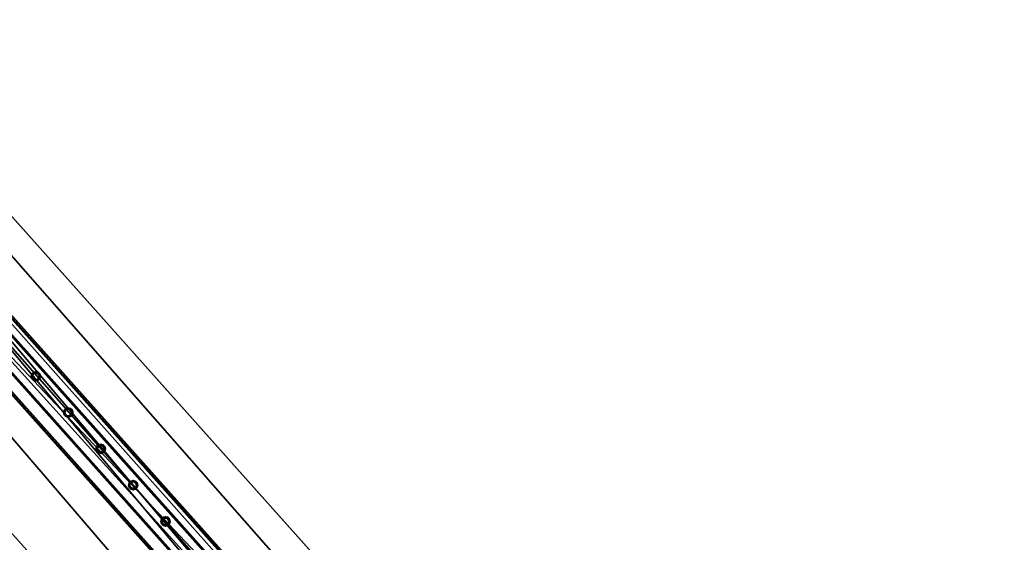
# Model space of a CAD drawing. Header units: millimetres. Extents: x 93711086 to 93775423, y 1247239064 to 1247319365.
# Tile 446 of 656: x 93725181 to 93727421, y 1247299151 to 1247300339. Entities that reach past the tile are written whole.
import ezdxf

# ---------------------------------------------------------------- set-up
doc = ezdxf.new("R2010")
doc.units = ezdxf.units.MM
doc.layers.add('BEAM', color=7, linetype='Continuous')
doc.layers.add('CONCRETE_ITEM', color=7, linetype='Continuous')

# ---------------------------------------------------------------- blocks, each defined once
blk = doc.blocks.new('15e559d2-59c4-40a1-8e6d-a9da91616b05')
at = {"color": 0, "transparency": 16777216}
mesh = blk.add_polyface(dxfattribs=at)
corners = [(93732402.8, 1247290959.4, 3988.8), (93732402.8, 1247290959.4, 4305.5), (93730959.6, 1247289572.9, 3633.7), (93730959.6, 1247289572.9, 3317), (93720519.9, 1247305091.1, 5616.6), (93732598.2, 1247291566.3, 4023.2), (93720299, 1247305338.5, 5063.5), (93732619.6, 1247291542.4, 4593.2), (93720317.4, 1247305317.9, 5553.6), (93732199.2, 1247291187.4, 4322.7), (93720106.2, 1247304728.6, 5525.8), (93719900, 1247304959.5, 5363), (93732205.9, 1247291179.8, 4502.5), (93719903.7, 1247304955.3, 5462.8), (93720167.2, 1247305212.8, 5169.7), (93732187.3, 1247291200.6, 4007), (93718371.4, 1247303668.6, 4381.7), (93732466.4, 1247291440.6, 4129.5), (93732486.7, 1247291466, 4033.2), (93720187.5, 1247305238.1, 5073.5), (93732260.8, 1247291223.5, 4572.4), (93720161.1, 1247304772.3, 5595.7), (93719958.6, 1247304999, 5532.7), (93718383.3, 1247303655.3, 4697.4)]
mesh.append_faces([[corners[k] for k in face] for face in [(0, 1, 2, 0), (2, 3, 0, 2), (4, 5, 6, 4), (4, 7, 5, 4), (6, 8, 4, 6), (9, 10, 11, 9), (10, 9, 12, 10), (13, 11, 10, 13), (3, 14, 15, 3), (3, 16, 14, 3), (17, 15, 14, 17), (15, 0, 3, 15), (18, 17, 19, 18), (14, 19, 17, 14), (5, 18, 6, 5), (19, 6, 18, 19), (20, 7, 4, 20), (4, 21, 20, 4), (12, 20, 21, 12), (21, 10, 12, 21), (22, 21, 4, 22), (4, 8, 22, 4), (10, 21, 13, 10), (22, 13, 21, 22), (2, 9, 23, 2), (9, 2, 1, 9), (11, 23, 9, 11), (23, 14, 16, 23), (13, 8, 11, 13), (8, 13, 22, 8), (23, 11, 14, 23), (14, 8, 6, 14), (8, 14, 11, 8), (6, 19, 14, 6), (20, 12, 9, 20), (20, 17, 7, 20), (17, 20, 9, 17), (5, 7, 17, 5), (15, 17, 9, 15), (18, 5, 17, 18), (3, 2, 16, 3), (23, 16, 2, 23), (0, 15, 1, 0), (9, 1, 15, 9)]], dxfattribs={"color": 0})
blk = doc.blocks.new('5bbbe152-908d-476c-86af-f8c3bda7d93c')
at = {"color": 0, "transparency": 16777216}
mesh = blk.add_polyface(dxfattribs=at)
corners = [(93732552.2, 1247291230.4, 5643.1), (93732470.4, 1247291493.6, 5652.9), (93732382.5, 1247291412, 5654.1), (93732639.5, 1247291312.7, 5641.9), (93732637.3, 1247291314.2, 5582), (93732468, 1247291495.2, 5592.9), (93732633.7, 1247291310.7, 5582), (93732464.4, 1247291491.8, 5593), (93732635.6, 1247291309.4, 5637), (93732466.5, 1247291490.3, 5647.9), (93732385.9, 1247291415.5, 5649), (93732553.6, 1247291235.3, 5583.1), (93732380.1, 1247291413.6, 5594.1), (93732383.8, 1247291417, 5594.1), (93732302.7, 1247291675.7, 5664.8), (93732214.1, 1247291594.7, 5666.1), (93732300.1, 1247291677.5, 5604.9), (93732296.5, 1247291674.1, 5604.9), (93732298.8, 1247291672.5, 5659.9), (93732217.6, 1247291598.3, 5661), (93732215.3, 1247291599.9, 5606.1), (93732211.6, 1247291596.5, 5606.2), (93731970.1, 1247292043.1, 5691.1), (93731880.9, 1247291962.8, 5692.4), (93731967.4, 1247292045.1, 5631.2), (93731963.7, 1247292041.7, 5631.2), (93731966.1, 1247292039.9, 5686.1), (93731884.4, 1247291966.3, 5687.4), (93731881.9, 1247291968.1, 5632.4), (93731878.2, 1247291964.8, 5632.5), (93720601.8, 1247304775.6, 6654), (93720512.4, 1247304695.7, 6655.4), (93720599.1, 1247304777.7, 6594.1), (93720595.3, 1247304774.4, 6594.2), (93720597.9, 1247304772.5, 6649.1), (93720515.9, 1247304699.2, 6650.3), (93720513.3, 1247304701.1, 6595.4), (93720509.6, 1247304697.7, 6595.5)]
mesh.append_faces([[corners[k] for k in face] for face in [(0, 1, 2, 0), (3, 5, 1, 3), (4, 7, 5, 4), (6, 9, 7, 6), (8, 10, 9, 8), (11, 12, 13, 11), (2, 14, 15, 2), (1, 16, 14, 1), (5, 17, 16, 5), (7, 18, 17, 7), (9, 19, 18, 9), (10, 20, 19, 10), (13, 21, 20, 13), (12, 15, 21, 12), (15, 22, 23, 15), (14, 24, 22, 14), (16, 25, 24, 16), (17, 26, 25, 17), (18, 27, 26, 18), (19, 28, 27, 19), (20, 29, 28, 20), (21, 23, 29, 21), (23, 30, 31, 23), (22, 32, 30, 22), (24, 33, 32, 24), (25, 34, 33, 25), (26, 35, 34, 26), (27, 36, 35, 27), (28, 37, 36, 28), (29, 31, 37, 29)]], dxfattribs={"vtx0": -1, "color": 0})
mesh.append_faces([[corners[k] for k in face] for face in [(30, 33, 34, 30), (35, 37, 31, 35)]], dxfattribs={"vtx0": -1, "vtx2": -1, "vtx3": -1, "color": 0})
mesh.append_faces([[corners[k] for k in face] for face in [(31, 30, 34, 31), (34, 35, 31, 34)]], dxfattribs={"vtx1": -1, "vtx2": -1, "vtx3": -1, "color": 0})
mesh.append_faces([[corners[k] for k in face] for face in [(3, 4, 5, 3), (4, 6, 7, 4), (6, 8, 9, 6), (2, 1, 14, 2), (1, 5, 16, 1), (5, 7, 17, 5), (7, 9, 18, 7), (9, 10, 19, 9), (10, 13, 20, 10), (13, 12, 21, 13), (12, 2, 15, 12), (15, 14, 22, 15), (14, 16, 24, 14), (16, 17, 25, 16), (17, 18, 26, 17), (18, 19, 27, 18), (19, 20, 28, 19), (20, 21, 29, 20), (21, 15, 23, 21), (23, 22, 30, 23), (22, 24, 32, 22), (24, 25, 33, 24), (25, 26, 34, 25), (26, 27, 35, 26), (27, 28, 36, 27), (28, 29, 37, 28), (29, 23, 31, 29), (30, 32, 33, 30), (35, 36, 37, 35)]], dxfattribs={"vtx2": -1, "vtx3": -1, "color": 0})
blk = doc.blocks.new('7f3dae3c-7738-4515-bb71-97d4e3f1e349')
at = {"color": 0, "transparency": 16777216}
mesh = blk.add_polyface(dxfattribs=at)
corners = [(93725922, 1247298683.2, 5294.1), (93725966.8, 1247298723.1, 5294.1), (93724640, 1247300208.8, 5406.3), (93724595.3, 1247300168.8, 5406.3), (93725965.3, 1247298724.8, 5254.1), (93724638.5, 1247300210.5, 5366.3), (93725963.1, 1247298722.8, 5254.1), (93724636.3, 1247300208.5, 5366.3), (93725964.4, 1247298721.3, 5291.1), (93724637.7, 1247300206.9, 5403.3), (93725924.2, 1247298685.3, 5291.1), (93724597.4, 1247300170.9, 5403.3), (93725922.8, 1247298686.9, 5254.1), (93724596, 1247300172.5, 5366.3), (93725920.5, 1247298684.9, 5254.1), (93724593.8, 1247300170.5, 5366.3)]
mesh.append_faces([[corners[k] for k in face] for face in [(0, 2, 3, 0), (1, 5, 2, 1), (4, 7, 5, 4), (6, 9, 7, 6), (8, 11, 9, 8), (10, 13, 11, 10), (12, 15, 13, 12), (14, 3, 15, 14)]], dxfattribs={"vtx0": -1, "color": 0})
mesh.append_faces([[corners[k] for k in face] for face in [(2, 7, 9, 2), (11, 15, 3, 11), (0, 12, 10, 0), (8, 4, 1, 8)]], dxfattribs={"vtx0": -1, "vtx2": -1, "vtx3": -1, "color": 0})
mesh.append_faces([[corners[k] for k in face] for face in [(3, 2, 9, 3), (9, 11, 3, 9), (1, 0, 10, 1), (10, 8, 1, 10)]], dxfattribs={"vtx1": -1, "vtx2": -1, "vtx3": -1, "color": 0})
mesh.append_faces([[corners[k] for k in face] for face in [(0, 1, 2, 0), (1, 4, 5, 1), (4, 6, 7, 4), (6, 8, 9, 6), (8, 10, 11, 8), (10, 12, 13, 10), (12, 14, 15, 12), (14, 0, 3, 14), (2, 5, 7, 2), (11, 13, 15, 11), (0, 14, 12, 0), (8, 6, 4, 8)]], dxfattribs={"vtx2": -1, "vtx3": -1, "color": 0})
blk = doc.blocks.new('a4e79f2e-daca-44d3-bc54-8a2c5ac6c007')
at = {"color": 0, "transparency": 16777216}
mesh = blk.add_polyface(dxfattribs=at)
corners = [(93725512.8, 1247299190.9, 5331.5), (93725509.1, 1247299191.9, 5331.5), (93725509.1, 1247299191.9, 6231.5), (93725512.8, 1247299190.9, 6231.5), (93725506.4, 1247299194.7, 5331.5), (93725506.4, 1247299194.7, 6231.5), (93725505.4, 1247299198.4, 5331.5), (93725505.4, 1247299198.4, 6231.5), (93725506.4, 1247299202.1, 5331.5), (93725506.4, 1247299202.1, 6231.5), (93725509.1, 1247299204.8, 5331.5), (93725509.1, 1247299204.8, 6231.5), (93725512.8, 1247299205.8, 5331.5), (93725512.8, 1247299205.8, 6231.5), (93725516.5, 1247299204.8, 5331.5), (93725516.5, 1247299204.8, 6231.5), (93725519.3, 1247299202.1, 5331.5), (93725519.3, 1247299202.1, 6231.5), (93725520.3, 1247299198.4, 5331.5), (93725520.3, 1247299198.4, 6231.5), (93725519.3, 1247299194.7, 5331.5), (93725519.3, 1247299194.7, 6231.5), (93725516.5, 1247299191.9, 5331.5), (93725516.5, 1247299191.9, 6231.5), (93725512.8, 1247299187.7, 5331.5), (93725518.1, 1247299189.2, 5331.5), (93725518.1, 1247299189.2, 6231.5), (93725512.8, 1247299187.7, 6231.5), (93725522, 1247299193.1, 5331.5), (93725522, 1247299193.1, 6231.5), (93725523.5, 1247299198.4, 5331.5), (93725523.5, 1247299198.4, 6231.5), (93725522, 1247299203.7, 5331.5), (93725522, 1247299203.7, 6231.5), (93725518.1, 1247299207.6, 5331.5), (93725518.1, 1247299207.6, 6231.5), (93725512.8, 1247299209, 5331.5), (93725512.8, 1247299209, 6231.5), (93725507.5, 1247299207.6, 5331.5), (93725507.5, 1247299207.6, 6231.5), (93725503.6, 1247299203.7, 5331.5), (93725503.6, 1247299203.7, 6231.5), (93725502.2, 1247299198.4, 5331.5), (93725502.2, 1247299198.4, 6231.5), (93725503.6, 1247299193.1, 5331.5), (93725503.6, 1247299193.1, 6231.5), (93725507.5, 1247299189.2, 5331.5), (93725507.5, 1247299189.2, 6231.5)]
mesh.append_faces([[corners[k] for k in face] for face in [(0, 2, 3, 0), (1, 5, 2, 1), (4, 7, 5, 4), (6, 9, 7, 6), (8, 11, 9, 8), (10, 13, 11, 10), (12, 15, 13, 12), (14, 17, 15, 14), (16, 19, 17, 16), (18, 21, 19, 18), (20, 23, 21, 20), (22, 3, 23, 22), (24, 26, 27, 24), (25, 29, 26, 25), (28, 31, 29, 28), (30, 33, 31, 30), (32, 35, 33, 32), (34, 37, 35, 34), (36, 39, 37, 36), (38, 41, 39, 38), (40, 43, 41, 40), (42, 45, 43, 42), (44, 47, 45, 44), (46, 27, 47, 46)]], dxfattribs={"vtx0": -1, "color": 0})
mesh.append_faces([[corners[k] for k in face] for face in [(27, 29, 3, 27), (17, 29, 33, 17), (45, 27, 3, 45), (13, 33, 37, 13), (41, 45, 5, 41), (9, 37, 41, 9), (12, 40, 36, 12), (44, 40, 6, 44), (24, 44, 4, 24), (16, 36, 32, 16), (28, 24, 0, 28), (20, 32, 28, 20)]], dxfattribs={"vtx0": -1, "vtx1": -1, "vtx2": -1, "vtx3": -1, "color": 0})
mesh.append_faces([[corners[k] for k in face] for face in [(29, 21, 23, 29), (29, 23, 3, 29), (45, 3, 2, 45), (45, 2, 5, 45), (41, 5, 7, 41), (41, 7, 9, 41), (40, 10, 8, 40), (40, 8, 6, 40), (44, 6, 4, 44), (24, 4, 1, 24), (24, 1, 0, 24), (28, 0, 22, 28)]], dxfattribs={"vtx0": -1, "vtx2": -1, "vtx3": -1, "color": 0})
mesh.append_faces([[corners[k] for k in face] for face in [(19, 21, 29, 19), (17, 19, 29, 17), (15, 17, 33, 15), (13, 15, 33, 13), (11, 13, 37, 11), (9, 11, 37, 9), (12, 10, 40, 12), (14, 12, 36, 14), (16, 14, 36, 16), (18, 16, 32, 18), (20, 18, 32, 20), (22, 20, 28, 22)]], dxfattribs={"vtx1": -1, "vtx2": -1, "vtx3": -1, "color": 0})
mesh.append_faces([[corners[k] for k in face] for face in [(0, 1, 2, 0), (1, 4, 5, 1), (4, 6, 7, 4), (6, 8, 9, 6), (8, 10, 11, 8), (10, 12, 13, 10), (12, 14, 15, 12), (14, 16, 17, 14), (16, 18, 19, 16), (18, 20, 21, 18), (20, 22, 23, 20), (22, 0, 3, 22), (24, 25, 26, 24), (25, 28, 29, 25), (28, 30, 31, 28), (30, 32, 33, 30), (32, 34, 35, 32), (34, 36, 37, 34), (36, 38, 39, 36), (38, 40, 41, 38), (40, 42, 43, 40), (42, 44, 45, 42), (44, 46, 47, 44), (46, 24, 27, 46), (29, 31, 33, 29), (33, 35, 37, 33), (37, 39, 41, 37), (41, 43, 45, 41), (45, 47, 27, 45), (27, 26, 29, 27), (40, 38, 36, 40), (36, 34, 32, 36), (32, 30, 28, 32), (28, 25, 24, 28), (24, 46, 44, 24), (44, 42, 40, 44)]], dxfattribs={"vtx2": -1, "vtx3": -1, "color": 0})
blk = doc.blocks.new('500edadb-4d68-44f2-952f-17a6c98cb858')
at = {"color": 0, "transparency": 16777216}
mesh = blk.add_polyface(dxfattribs=at)
corners = [(93725439.1, 1247299273.5, 5337.7), (93725435.4, 1247299274.5, 5337.7), (93725435.4, 1247299274.5, 6237.7), (93725439.1, 1247299273.5, 6237.7), (93725432.7, 1247299277.2, 5337.7), (93725432.7, 1247299277.2, 6237.7), (93725431.7, 1247299280.9, 5337.7), (93725431.7, 1247299280.9, 6237.7), (93725432.7, 1247299284.6, 5337.7), (93725432.7, 1247299284.6, 6237.7), (93725435.4, 1247299287.4, 5337.7), (93725435.4, 1247299287.4, 6237.7), (93725439.1, 1247299288.4, 5337.7), (93725439.1, 1247299288.4, 6237.7), (93725442.8, 1247299287.4, 5337.7), (93725442.8, 1247299287.4, 6237.7), (93725445.6, 1247299284.6, 5337.7), (93725445.6, 1247299284.6, 6237.7), (93725446.6, 1247299280.9, 5337.7), (93725446.6, 1247299280.9, 6237.7), (93725445.6, 1247299277.2, 5337.7), (93725445.6, 1247299277.2, 6237.7), (93725442.8, 1247299274.5, 5337.7), (93725442.8, 1247299274.5, 6237.7), (93725439.1, 1247299270.3, 5337.7), (93725444.4, 1247299271.7, 5337.7), (93725444.4, 1247299271.7, 6237.7), (93725439.1, 1247299270.3, 6237.7), (93725448.3, 1247299275.6, 5337.7), (93725448.3, 1247299275.6, 6237.7), (93725449.8, 1247299280.9, 5337.7), (93725449.8, 1247299280.9, 6237.7), (93725448.3, 1247299286.2, 5337.7), (93725448.3, 1247299286.2, 6237.7), (93725444.4, 1247299290.1, 5337.7), (93725444.4, 1247299290.1, 6237.7), (93725439.1, 1247299291.6, 5337.7), (93725439.1, 1247299291.6, 6237.7), (93725433.8, 1247299290.1, 5337.7), (93725433.8, 1247299290.1, 6237.7), (93725429.9, 1247299286.2, 5337.7), (93725429.9, 1247299286.2, 6237.7), (93725428.5, 1247299280.9, 5337.7), (93725428.5, 1247299280.9, 6237.7), (93725429.9, 1247299275.6, 5337.7), (93725429.9, 1247299275.6, 6237.7), (93725433.8, 1247299271.7, 5337.7), (93725433.8, 1247299271.7, 6237.7)]
mesh.append_faces([[corners[k] for k in face] for face in [(0, 2, 3, 0), (1, 5, 2, 1), (4, 7, 5, 4), (6, 9, 7, 6), (8, 11, 9, 8), (10, 13, 11, 10), (12, 15, 13, 12), (14, 17, 15, 14), (16, 19, 17, 16), (18, 21, 19, 18), (20, 23, 21, 20), (22, 3, 23, 22), (24, 26, 27, 24), (25, 29, 26, 25), (28, 31, 29, 28), (30, 33, 31, 30), (32, 35, 33, 32), (34, 37, 35, 34), (36, 39, 37, 36), (38, 41, 39, 38), (40, 43, 41, 40), (42, 45, 43, 42), (44, 47, 45, 44), (46, 27, 47, 46)]], dxfattribs={"vtx0": -1, "color": 0})
mesh.append_faces([[corners[k] for k in face] for face in [(27, 29, 3, 27), (17, 29, 33, 17), (45, 27, 3, 45), (13, 33, 37, 13), (41, 45, 5, 41), (9, 37, 41, 9), (30, 25, 18, 30), (34, 30, 18, 34), (1, 25, 46, 1), (38, 34, 14, 38), (6, 46, 42, 6), (42, 38, 10, 42)]], dxfattribs={"vtx0": -1, "vtx1": -1, "vtx2": -1, "vtx3": -1, "color": 0})
mesh.append_faces([[corners[k] for k in face] for face in [(29, 21, 23, 29), (29, 23, 3, 29), (45, 3, 2, 45), (45, 2, 5, 45), (41, 5, 7, 41), (41, 7, 9, 41), (25, 20, 18, 25), (34, 18, 16, 34), (34, 16, 14, 34), (38, 14, 12, 38), (38, 12, 10, 38)]], dxfattribs={"vtx0": -1, "vtx2": -1, "vtx3": -1, "color": 0})
mesh.append_faces([[corners[k] for k in face] for face in [(19, 21, 29, 19), (17, 19, 29, 17), (15, 17, 33, 15), (13, 15, 33, 13), (11, 13, 37, 11), (9, 11, 37, 9), (22, 20, 25, 22), (0, 22, 25, 0), (1, 0, 25, 1), (4, 1, 46, 4), (6, 4, 46, 6), (8, 6, 42, 8), (10, 8, 42, 10)]], dxfattribs={"vtx1": -1, "vtx2": -1, "vtx3": -1, "color": 0})
mesh.append_faces([[corners[k] for k in face] for face in [(0, 1, 2, 0), (1, 4, 5, 1), (4, 6, 7, 4), (6, 8, 9, 6), (8, 10, 11, 8), (10, 12, 13, 10), (12, 14, 15, 12), (14, 16, 17, 14), (16, 18, 19, 16), (18, 20, 21, 18), (20, 22, 23, 20), (22, 0, 3, 22), (24, 25, 26, 24), (25, 28, 29, 25), (28, 30, 31, 28), (30, 32, 33, 30), (32, 34, 35, 32), (34, 36, 37, 34), (36, 38, 39, 36), (38, 40, 41, 38), (40, 42, 43, 40), (42, 44, 45, 42), (44, 46, 47, 44), (46, 24, 27, 46), (29, 31, 33, 29), (33, 35, 37, 33), (37, 39, 41, 37), (41, 43, 45, 41), (45, 47, 27, 45), (27, 26, 29, 27), (25, 24, 46, 25), (46, 44, 42, 46), (42, 40, 38, 42), (38, 36, 34, 38), (34, 32, 30, 34), (30, 28, 25, 30)]], dxfattribs={"vtx2": -1, "vtx3": -1, "color": 0})
blk = doc.blocks.new('0291f6f0-812d-4631-9a20-f2e1874d50f3')
at = {"color": 0, "transparency": 16777216}
mesh = blk.add_polyface(dxfattribs=at)
corners = [(93725365.4, 1247299356, 5343.9), (93725361.7, 1247299357, 5343.9), (93725361.7, 1247299357, 6243.9), (93725365.4, 1247299356, 6243.9), (93725358.9, 1247299359.7, 5343.9), (93725358.9, 1247299359.7, 6243.9), (93725357.9, 1247299363.4, 5343.9), (93725357.9, 1247299363.4, 6243.9), (93725358.9, 1247299367.2, 5343.9), (93725358.9, 1247299367.2, 6243.9), (93725361.7, 1247299369.9, 5343.9), (93725361.7, 1247299369.9, 6243.9), (93725365.4, 1247299370.9, 5343.9), (93725365.4, 1247299370.9, 6243.9), (93725369.1, 1247299369.9, 5343.9), (93725369.1, 1247299369.9, 6243.9), (93725371.9, 1247299367.2, 5343.9), (93725371.9, 1247299367.2, 6243.9), (93725372.8, 1247299363.4, 5343.9), (93725372.8, 1247299363.4, 6243.9), (93725371.9, 1247299359.7, 5343.9), (93725371.9, 1247299359.7, 6243.9), (93725369.1, 1247299357, 5343.9), (93725369.1, 1247299357, 6243.9), (93725365.4, 1247299352.8, 5343.9), (93725370.7, 1247299354.2, 5343.9), (93725370.7, 1247299354.2, 6243.9), (93725365.4, 1247299352.8, 6243.9), (93725374.6, 1247299358.1, 5343.9), (93725374.6, 1247299358.1, 6243.9), (93725376, 1247299363.4, 5343.9), (93725376, 1247299363.4, 6243.9), (93725374.6, 1247299368.8, 5343.9), (93725374.6, 1247299368.8, 6243.9), (93725370.7, 1247299372.7, 5343.9), (93725370.7, 1247299372.7, 6243.9), (93725365.4, 1247299374.1, 5343.9), (93725365.4, 1247299374.1, 6243.9), (93725360.1, 1247299372.7, 5343.9), (93725360.1, 1247299372.7, 6243.9), (93725356.2, 1247299368.8, 5343.9), (93725356.2, 1247299368.8, 6243.9), (93725354.7, 1247299363.4, 5343.9), (93725354.7, 1247299363.4, 6243.9), (93725356.2, 1247299358.1, 5343.9), (93725356.2, 1247299358.1, 6243.9), (93725360.1, 1247299354.2, 5343.9), (93725360.1, 1247299354.2, 6243.9)]
mesh.append_faces([[corners[k] for k in face] for face in [(0, 2, 3, 0), (1, 5, 2, 1), (4, 7, 5, 4), (6, 9, 7, 6), (8, 11, 9, 8), (10, 13, 11, 10), (12, 15, 13, 12), (14, 17, 15, 14), (16, 19, 17, 16), (18, 21, 19, 18), (20, 23, 21, 20), (22, 3, 23, 22), (24, 26, 27, 24), (25, 29, 26, 25), (28, 31, 29, 28), (30, 33, 31, 30), (32, 35, 33, 32), (34, 37, 35, 34), (36, 39, 37, 36), (38, 41, 39, 38), (40, 43, 41, 40), (42, 45, 43, 42), (44, 47, 45, 44), (46, 27, 47, 46)]], dxfattribs={"vtx0": -1, "color": 0})
mesh.append_faces([[corners[k] for k in face] for face in [(27, 29, 3, 27), (17, 29, 33, 17), (45, 27, 3, 45), (13, 33, 37, 13), (41, 45, 5, 41), (9, 37, 41, 9), (30, 25, 18, 30), (34, 30, 18, 34), (1, 25, 46, 1), (38, 34, 14, 38), (6, 46, 42, 6), (42, 38, 10, 42)]], dxfattribs={"vtx0": -1, "vtx1": -1, "vtx2": -1, "vtx3": -1, "color": 0})
mesh.append_faces([[corners[k] for k in face] for face in [(29, 21, 23, 29), (29, 23, 3, 29), (45, 3, 2, 45), (45, 2, 5, 45), (41, 5, 7, 41), (41, 7, 9, 41), (25, 20, 18, 25), (34, 18, 16, 34), (34, 16, 14, 34), (38, 14, 12, 38), (38, 12, 10, 38)]], dxfattribs={"vtx0": -1, "vtx2": -1, "vtx3": -1, "color": 0})
mesh.append_faces([[corners[k] for k in face] for face in [(19, 21, 29, 19), (17, 19, 29, 17), (15, 17, 33, 15), (13, 15, 33, 13), (11, 13, 37, 11), (9, 11, 37, 9), (22, 20, 25, 22), (0, 22, 25, 0), (1, 0, 25, 1), (4, 1, 46, 4), (6, 4, 46, 6), (8, 6, 42, 8), (10, 8, 42, 10)]], dxfattribs={"vtx1": -1, "vtx2": -1, "vtx3": -1, "color": 0})
mesh.append_faces([[corners[k] for k in face] for face in [(0, 1, 2, 0), (1, 4, 5, 1), (4, 6, 7, 4), (6, 8, 9, 6), (8, 10, 11, 8), (10, 12, 13, 10), (12, 14, 15, 12), (14, 16, 17, 14), (16, 18, 19, 16), (18, 20, 21, 18), (20, 22, 23, 20), (22, 0, 3, 22), (24, 25, 26, 24), (25, 28, 29, 25), (28, 30, 31, 28), (30, 32, 33, 30), (32, 34, 35, 32), (34, 36, 37, 34), (36, 38, 39, 36), (38, 40, 41, 38), (40, 42, 43, 40), (42, 44, 45, 42), (44, 46, 47, 44), (46, 24, 27, 46), (29, 31, 33, 29), (33, 35, 37, 33), (37, 39, 41, 37), (41, 43, 45, 41), (45, 47, 27, 45), (27, 26, 29, 27), (25, 24, 46, 25), (46, 44, 42, 46), (42, 40, 38, 42), (38, 36, 34, 38), (34, 32, 30, 34), (30, 28, 25, 30)]], dxfattribs={"vtx2": -1, "vtx3": -1, "color": 0})
blk = doc.blocks.new('3da2e8f2-466d-44f7-8597-1142f8ff7d56')
at = {"color": 0, "transparency": 16777216}
mesh = blk.add_polyface(dxfattribs=at)
corners = [(93725291.7, 1247299438.5, 5350.2), (93725288, 1247299439.5, 5350.2), (93725288, 1247299439.5, 6250.2), (93725291.7, 1247299438.5, 6250.2), (93725285.2, 1247299442.3, 5350.2), (93725285.2, 1247299442.3, 6250.2), (93725284.2, 1247299446, 5350.2), (93725284.2, 1247299446, 6250.2), (93725285.2, 1247299449.7, 5350.2), (93725285.2, 1247299449.7, 6250.2), (93725288, 1247299452.4, 5350.2), (93725288, 1247299452.4, 6250.2), (93725291.7, 1247299453.4, 5350.2), (93725291.7, 1247299453.4, 6250.2), (93725295.4, 1247299452.4, 5350.2), (93725295.4, 1247299452.4, 6250.2), (93725298.1, 1247299449.7, 5350.2), (93725298.1, 1247299449.7, 6250.2), (93725299.1, 1247299446, 5350.2), (93725299.1, 1247299446, 6250.2), (93725298.1, 1247299442.3, 5350.2), (93725298.1, 1247299442.3, 6250.2), (93725295.4, 1247299439.5, 5350.2), (93725295.4, 1247299439.5, 6250.2), (93725291.7, 1247299435.3, 5350.2), (93725297, 1247299436.8, 5350.2), (93725297, 1247299436.8, 6250.2), (93725291.7, 1247299435.3, 6250.2), (93725300.9, 1247299440.7, 5350.2), (93725300.9, 1247299440.7, 6250.2), (93725302.3, 1247299446, 5350.2), (93725302.3, 1247299446, 6250.2), (93725300.9, 1247299451.3, 5350.2), (93725300.9, 1247299451.3, 6250.2), (93725297, 1247299455.2, 5350.2), (93725297, 1247299455.2, 6250.2), (93725291.7, 1247299456.6, 5350.2), (93725291.7, 1247299456.6, 6250.2), (93725286.4, 1247299455.2, 5350.2), (93725286.4, 1247299455.2, 6250.2), (93725282.5, 1247299451.3, 5350.2), (93725282.5, 1247299451.3, 6250.2), (93725281, 1247299446, 5350.2), (93725281, 1247299446, 6250.2), (93725282.5, 1247299440.7, 5350.2), (93725282.5, 1247299440.7, 6250.2), (93725286.4, 1247299436.8, 5350.2), (93725286.4, 1247299436.8, 6250.2)]
mesh.append_faces([[corners[k] for k in face] for face in [(0, 2, 3, 0), (1, 5, 2, 1), (4, 7, 5, 4), (6, 9, 7, 6), (8, 11, 9, 8), (10, 13, 11, 10), (12, 15, 13, 12), (14, 17, 15, 14), (16, 19, 17, 16), (18, 21, 19, 18), (20, 23, 21, 20), (22, 3, 23, 22), (24, 26, 27, 24), (25, 29, 26, 25), (28, 31, 29, 28), (30, 33, 31, 30), (32, 35, 33, 32), (34, 37, 35, 34), (36, 39, 37, 36), (38, 41, 39, 38), (40, 43, 41, 40), (42, 45, 43, 42), (44, 47, 45, 44), (46, 27, 47, 46)]], dxfattribs={"vtx0": -1, "color": 0})
mesh.append_faces([[corners[k] for k in face] for face in [(27, 29, 3, 27), (17, 29, 33, 17), (45, 27, 3, 45), (13, 33, 37, 13), (41, 45, 5, 41), (9, 37, 41, 9), (30, 25, 18, 30), (34, 30, 18, 34), (1, 25, 46, 1), (38, 34, 14, 38), (6, 46, 42, 6), (42, 38, 10, 42)]], dxfattribs={"vtx0": -1, "vtx1": -1, "vtx2": -1, "vtx3": -1, "color": 0})
mesh.append_faces([[corners[k] for k in face] for face in [(29, 21, 23, 29), (29, 23, 3, 29), (45, 3, 2, 45), (45, 2, 5, 45), (41, 5, 7, 41), (41, 7, 9, 41), (25, 20, 18, 25), (34, 18, 16, 34), (34, 16, 14, 34), (38, 14, 12, 38), (38, 12, 10, 38)]], dxfattribs={"vtx0": -1, "vtx2": -1, "vtx3": -1, "color": 0})
mesh.append_faces([[corners[k] for k in face] for face in [(19, 21, 29, 19), (17, 19, 29, 17), (15, 17, 33, 15), (13, 15, 33, 13), (11, 13, 37, 11), (9, 11, 37, 9), (22, 20, 25, 22), (0, 22, 25, 0), (1, 0, 25, 1), (4, 1, 46, 4), (6, 4, 46, 6), (8, 6, 42, 8), (10, 8, 42, 10)]], dxfattribs={"vtx1": -1, "vtx2": -1, "vtx3": -1, "color": 0})
mesh.append_faces([[corners[k] for k in face] for face in [(0, 1, 2, 0), (1, 4, 5, 1), (4, 6, 7, 4), (6, 8, 9, 6), (8, 10, 11, 8), (10, 12, 13, 10), (12, 14, 15, 12), (14, 16, 17, 14), (16, 18, 19, 16), (18, 20, 21, 18), (20, 22, 23, 20), (22, 0, 3, 22), (24, 25, 26, 24), (25, 28, 29, 25), (28, 30, 31, 28), (30, 32, 33, 30), (32, 34, 35, 32), (34, 36, 37, 34), (36, 38, 39, 36), (38, 40, 41, 38), (40, 42, 43, 40), (42, 44, 45, 42), (44, 46, 47, 44), (46, 24, 27, 46), (29, 31, 33, 29), (33, 35, 37, 33), (37, 39, 41, 37), (41, 43, 45, 41), (45, 47, 27, 45), (27, 26, 29, 27), (25, 24, 46, 25), (46, 44, 42, 46), (42, 40, 38, 42), (38, 36, 34, 38), (34, 32, 30, 34), (30, 28, 25, 30)]], dxfattribs={"vtx2": -1, "vtx3": -1, "color": 0})
blk = doc.blocks.new('c3daf067-ae07-43a2-8d1e-60409959e5f1')
at = {"color": 0, "transparency": 16777216}
mesh = blk.add_polyface(dxfattribs=at)
corners = [(93725218, 1247299521.1, 5356.4), (93725214.3, 1247299522.1, 5356.4), (93725214.3, 1247299522.1, 6256.4), (93725218, 1247299521.1, 6256.4), (93725211.5, 1247299524.8, 5356.4), (93725211.5, 1247299524.8, 6256.4), (93725210.5, 1247299528.5, 5356.4), (93725210.5, 1247299528.5, 6256.4), (93725211.5, 1247299532.2, 5356.4), (93725211.5, 1247299532.2, 6256.4), (93725214.3, 1247299535, 5356.4), (93725214.3, 1247299535, 6256.4), (93725218, 1247299536, 5356.4), (93725218, 1247299536, 6256.4), (93725221.7, 1247299535, 5356.4), (93725221.7, 1247299535, 6256.4), (93725224.4, 1247299532.2, 5356.4), (93725224.4, 1247299532.2, 6256.4), (93725225.4, 1247299528.5, 5356.4), (93725225.4, 1247299528.5, 6256.4), (93725224.4, 1247299524.8, 5356.4), (93725224.4, 1247299524.8, 6256.4), (93725221.7, 1247299522.1, 5356.4), (93725221.7, 1247299522.1, 6256.4), (93725218, 1247299517.9, 5356.4), (93725223.3, 1247299519.3, 5356.4), (93725223.3, 1247299519.3, 6256.4), (93725218, 1247299517.9, 6256.4), (93725227.2, 1247299523.2, 5356.4), (93725227.2, 1247299523.2, 6256.4), (93725228.6, 1247299528.5, 5356.4), (93725228.6, 1247299528.5, 6256.4), (93725227.2, 1247299533.8, 5356.4), (93725227.2, 1247299533.8, 6256.4), (93725223.3, 1247299537.7, 5356.4), (93725223.3, 1247299537.7, 6256.4), (93725218, 1247299539.2, 5356.4), (93725218, 1247299539.2, 6256.4), (93725212.7, 1247299537.7, 5356.4), (93725212.7, 1247299537.7, 6256.4), (93725208.8, 1247299533.8, 5356.4), (93725208.8, 1247299533.8, 6256.4), (93725207.3, 1247299528.5, 5356.4), (93725207.3, 1247299528.5, 6256.4), (93725208.8, 1247299523.2, 5356.4), (93725208.8, 1247299523.2, 6256.4), (93725212.7, 1247299519.3, 5356.4), (93725212.7, 1247299519.3, 6256.4)]
mesh.append_faces([[corners[k] for k in face] for face in [(0, 2, 3, 0), (1, 5, 2, 1), (4, 7, 5, 4), (6, 9, 7, 6), (8, 11, 9, 8), (10, 13, 11, 10), (12, 15, 13, 12), (14, 17, 15, 14), (16, 19, 17, 16), (18, 21, 19, 18), (20, 23, 21, 20), (22, 3, 23, 22), (24, 26, 27, 24), (25, 29, 26, 25), (28, 31, 29, 28), (30, 33, 31, 30), (32, 35, 33, 32), (34, 37, 35, 34), (36, 39, 37, 36), (38, 41, 39, 38), (40, 43, 41, 40), (42, 45, 43, 42), (44, 47, 45, 44), (46, 27, 47, 46)]], dxfattribs={"vtx0": -1, "color": 0})
mesh.append_faces([[corners[k] for k in face] for face in [(27, 29, 3, 27), (17, 29, 33, 17), (45, 27, 3, 45), (13, 33, 37, 13), (41, 45, 5, 41), (9, 37, 41, 9), (30, 25, 18, 30), (34, 30, 18, 34), (1, 25, 46, 1), (38, 34, 14, 38), (6, 46, 42, 6), (42, 38, 10, 42)]], dxfattribs={"vtx0": -1, "vtx1": -1, "vtx2": -1, "vtx3": -1, "color": 0})
mesh.append_faces([[corners[k] for k in face] for face in [(29, 21, 23, 29), (29, 23, 3, 29), (45, 3, 2, 45), (45, 2, 5, 45), (41, 5, 7, 41), (41, 7, 9, 41), (25, 20, 18, 25), (34, 18, 16, 34), (34, 16, 14, 34), (38, 14, 12, 38), (38, 12, 10, 38)]], dxfattribs={"vtx0": -1, "vtx2": -1, "vtx3": -1, "color": 0})
mesh.append_faces([[corners[k] for k in face] for face in [(19, 21, 29, 19), (17, 19, 29, 17), (15, 17, 33, 15), (13, 15, 33, 13), (11, 13, 37, 11), (9, 11, 37, 9), (22, 20, 25, 22), (0, 22, 25, 0), (1, 0, 25, 1), (4, 1, 46, 4), (6, 4, 46, 6), (8, 6, 42, 8), (10, 8, 42, 10)]], dxfattribs={"vtx1": -1, "vtx2": -1, "vtx3": -1, "color": 0})
mesh.append_faces([[corners[k] for k in face] for face in [(0, 1, 2, 0), (1, 4, 5, 1), (4, 6, 7, 4), (6, 8, 9, 6), (8, 10, 11, 8), (10, 12, 13, 10), (12, 14, 15, 12), (14, 16, 17, 14), (16, 18, 19, 16), (18, 20, 21, 18), (20, 22, 23, 20), (22, 0, 3, 22), (24, 25, 26, 24), (25, 28, 29, 25), (28, 30, 31, 28), (30, 32, 33, 30), (32, 34, 35, 32), (34, 36, 37, 34), (36, 38, 39, 36), (38, 40, 41, 38), (40, 42, 43, 40), (42, 44, 45, 42), (44, 46, 47, 44), (46, 24, 27, 46), (29, 31, 33, 29), (33, 35, 37, 33), (37, 39, 41, 37), (41, 43, 45, 41), (45, 47, 27, 45), (27, 26, 29, 27), (25, 24, 46, 25), (46, 44, 42, 46), (42, 40, 38, 42), (38, 36, 34, 38), (34, 32, 30, 34), (30, 28, 25, 30)]], dxfattribs={"vtx2": -1, "vtx3": -1, "color": 0})

msp = doc.modelspace()

# ---------------------------------------------------------------- block references
at = {"layer": 'BEAM', "color": 156, "true_color": 0x1e4383, "transparency": 33554687}
msp.add_blockref('5bbbe152-908d-476c-86af-f8c3bda7d93c', (0, 0), dxfattribs=at)
at = {"layer": 'BEAM', "color": 77, "true_color": 0x5b9723, "transparency": 33554687}
for name in ['7f3dae3c-7738-4515-bb71-97d4e3f1e349', 'c3daf067-ae07-43a2-8d1e-60409959e5f1', '3da2e8f2-466d-44f7-8597-1142f8ff7d56', '0291f6f0-812d-4631-9a20-f2e1874d50f3', '500edadb-4d68-44f2-952f-17a6c98cb858', 'a4e79f2e-daca-44d3-bc54-8a2c5ac6c007']:
    msp.add_blockref(name, (0, 0), dxfattribs=at)
at = {"layer": 'CONCRETE_ITEM', "color": 222, "true_color": 0xc0298d, "transparency": 33554687}
msp.add_blockref('15e559d2-59c4-40a1-8e6d-a9da91616b05', (0, 0), dxfattribs=at)

doc.saveas('drawing.dxf')
